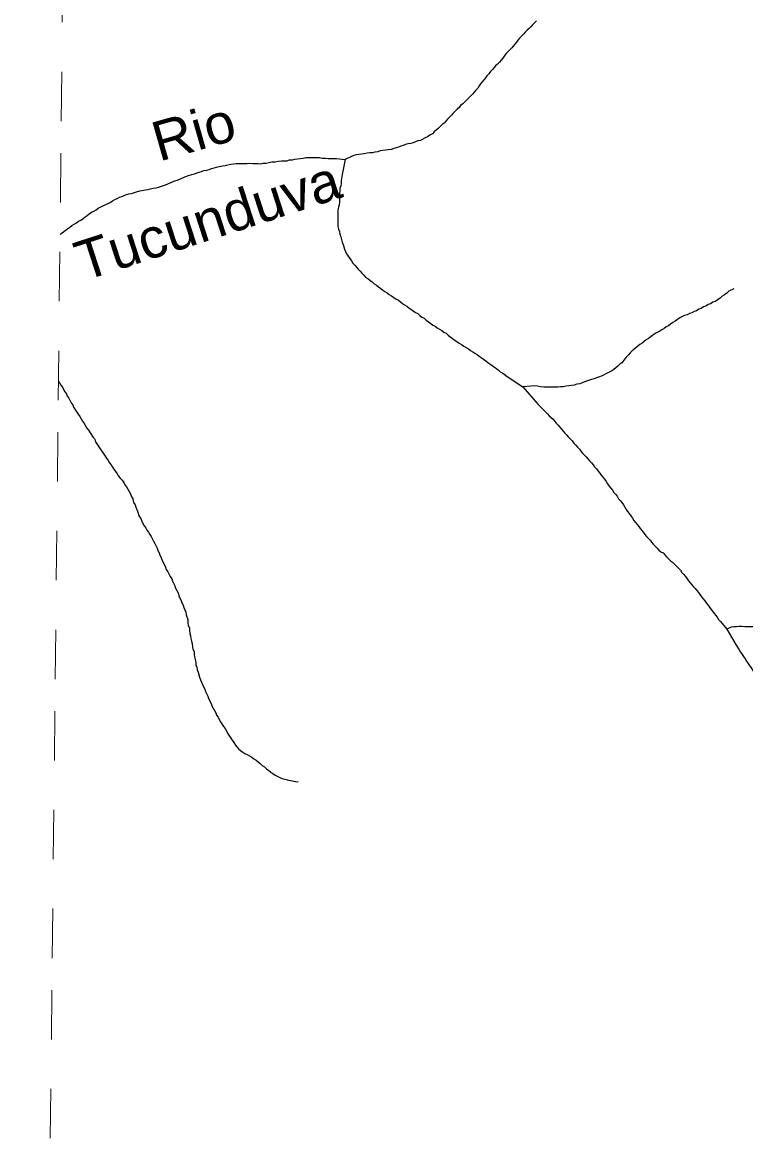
# Model space of a CAD drawing. Extents: x 652.3 to 678, y 7316.9 to 7344.9.
# Drawn here: x 652.343 to 653.807, y 7327.609 to 7329.87 of the extents above; entities that cross this region are included whole.
import ezdxf
from ezdxf.enums import TextEntityAlignment as Align

# ---------------------------------------------------------------- set-up
doc = ezdxf.new("R2010")
doc.units = 0
doc.header["$LTSCALE"] = 0.032
doc.linetypes.add('SHORT_DASHED', pattern=[2.7, 1.5, -1.2])
doc.layers.add('53', color=7, linetype='SHORT_DASHED', lineweight=13)
doc.layers.add('7', color=7, linetype='Continuous', lineweight=25)
doc.layers.add('61', color=7, linetype='Continuous')

msp = doc.modelspace()

# ---------------------------------------------------------------- linework, layer by layer
at = {"layer": '53'}
msp.add_lwpolyline([(652.343, 7322.3251), (652.3491, 7322.8901), (652.3551, 7323.4551), (652.3612, 7324.0202), (652.3672, 7324.5852), (652.3733, 7325.1502), (652.3794, 7325.7152), (652.3854, 7326.2802), (652.3915, 7326.8453), (652.3975, 7327.4103), (652.4036, 7327.9753), (652.4096, 7328.5403), (652.4157, 7329.1053), (652.4217, 7329.6703), (652.4278, 7330.2354), (652.4338, 7330.8004), (652.4399, 7331.3654), (652.4459, 7331.9304), (652.452, 7332.4954), (652.458, 7333.0604)], dxfattribs=at)
at = {"layer": '7'}
for points in [[(653.3838, 7329.8732), (653.3799, 7329.8692), (653.3759, 7329.8652), (653.3727, 7329.8613), (653.3687, 7329.8581), (653.3647, 7329.8541), (653.3608, 7329.8501), (653.3576, 7329.8461), (653.3536, 7329.8422), (653.3496, 7329.8382), (653.3464, 7329.8342), (653.3433, 7329.8302), (653.3401, 7329.8262), (653.3369, 7329.8223), (653.3337, 7329.8183), (653.3297, 7329.8143), (653.3258, 7329.8103), (653.3218, 7329.8064), (653.3186, 7329.8016), (653.3154, 7329.7976), (653.3122, 7329.7936), (653.309, 7329.7896), (653.3051, 7329.7857), (653.3011, 7329.7825), (653.2979, 7329.7785), (653.2947, 7329.7745)], [(653.2947, 7329.7745), (653.2907, 7329.7706), (653.2876, 7329.7658), (653.2836, 7329.7618), (653.2804, 7329.7578), (653.2772, 7329.7538), (653.274, 7329.7499), (653.2708, 7329.7459), (653.2677, 7329.7419), (653.2653, 7329.7371), (653.2613, 7329.7332), (653.2581, 7329.7292), (653.2549, 7329.7252), (653.251, 7329.7212), (653.247, 7329.7172), (653.243, 7329.7133), (653.239, 7329.7093), (653.235, 7329.7053), (653.2303, 7329.7021), (653.2271, 7329.6981), (653.2231, 7329.6942), (653.2191, 7329.6902), (653.2152, 7329.6862), (653.212, 7329.6822), (653.208, 7329.6783), (653.204, 7329.6743), (653.2, 7329.6703), (653.1968, 7329.6663), (653.1929, 7329.6631), (653.1889, 7329.6592), (653.1849, 7329.6552), (653.1809, 7329.652), (653.177, 7329.6488), (653.173, 7329.6448), (653.1682, 7329.6416), (653.1634, 7329.6385), (653.1587, 7329.6361), (653.1539, 7329.6337), (653.1491, 7329.6313), (653.1435, 7329.6305), (653.1388, 7329.6281), (653.134, 7329.6265), (653.1292, 7329.6249), (653.1236, 7329.6241), (653.1189, 7329.6226), (653.1141, 7329.621), (653.1093, 7329.6194), (653.1045, 7329.6178), (653.0998, 7329.6162), (653.095, 7329.6146), (653.0894, 7329.613), (653.0839, 7329.6122), (653.0783, 7329.6114), (653.0727, 7329.6106), (653.0672, 7329.6098), (653.0624, 7329.6082), (653.0568, 7329.6074), (653.052, 7329.6058), (653.0465, 7329.6058), (653.0409, 7329.605), (653.0353, 7329.6043), (653.0298, 7329.6035), (653.0242, 7329.6027), (653.0186, 7329.6019), (653.0138, 7329.6003), (653.0091, 7329.5987), (652.9963, 7329.5923)], [(652.4193, 7329.4406), (652.4218, 7329.4427), (652.4266, 7329.4459), (652.4306, 7329.4491), (652.4346, 7329.4523), (652.4394, 7329.4555), (652.4433, 7329.4586), (652.4481, 7329.4618), (652.4529, 7329.4642), (652.4569, 7329.4674), (652.4616, 7329.4698), (652.4664, 7329.473), (652.4704, 7329.4761), (652.4744, 7329.4793), (652.4783, 7329.4825), (652.4831, 7329.4857), (652.4879, 7329.4881), (652.4927, 7329.4905), (652.4966, 7329.4937), (652.5062, 7329.4984), (652.511, 7329.5008), (652.5205, 7329.5056), (652.5253, 7329.5088), (652.5301, 7329.5112), (652.5348, 7329.5135), (652.5396, 7329.5159), (652.5444, 7329.5175), (652.5492, 7329.5199), (652.5539, 7329.5215), (652.5587, 7329.5231), (652.5643, 7329.5239), (652.5738, 7329.5271), (652.581, 7329.5287), (652.5921, 7329.531), (652.5977, 7329.5318), (652.6025, 7329.5334), (652.608, 7329.5342), (652.6136, 7329.535), (652.6184, 7329.5366), (652.6327, 7329.5414), (652.6375, 7329.543), (652.6423, 7329.5454), (652.647, 7329.547), (652.6518, 7329.5493), (652.6566, 7329.5509), (652.6621, 7329.5525), (652.6717, 7329.5573), (652.6812, 7329.5605), (652.686, 7329.5621), (652.6916, 7329.5637), (652.7011, 7329.5669), (652.7059, 7329.5684), (652.7107, 7329.57), (652.7163, 7329.5708), (652.721, 7329.5724), (652.7258, 7329.574), (652.7314, 7329.5756), (652.7361, 7329.5772), (652.7417, 7329.578), (652.7481, 7329.5796), (652.7537, 7329.5804), (652.7592, 7329.582), (652.7648, 7329.5828), (652.7704, 7329.5836), (652.7759, 7329.5844), (652.7982, 7329.5844), (652.8038, 7329.5852), (652.8093, 7329.5844), (652.8205, 7329.5844), (652.8261, 7329.5836), (652.8308, 7329.5852), (652.8364, 7329.5852), (652.8428, 7329.5867), (652.8483, 7329.5875), (652.8547, 7329.5875), (652.8611, 7329.5891), (652.8674, 7329.5899), (652.8786, 7329.5899), (652.8841, 7329.5915), (652.8897, 7329.5915), (652.8945, 7329.5931), (652.9001, 7329.5939), (652.9056, 7329.5947), (652.9112, 7329.5955), (652.9168, 7329.5963), (652.9446, 7329.5963), (652.9502, 7329.5955), (652.9566, 7329.5955), (652.9621, 7329.5947), (652.9788, 7329.5947), (652.9963, 7329.5923)], [(652.9963, 7329.5923), (652.9963, 7329.5923), (652.9907, 7329.5624)], [(652.9907, 7329.5624), (652.9884, 7329.5501), (652.9884, 7329.5446), (652.9876, 7329.539), (652.986, 7329.5342), (652.986, 7329.5287), (652.9852, 7329.5231), (652.9852, 7329.5175), (652.9852, 7329.512), (652.9852, 7329.5064), (652.9844, 7329.5008), (652.9828, 7329.496), (652.982, 7329.4905), (652.982, 7329.4849), (652.982, 7329.4793), (652.982, 7329.4738), (652.982, 7329.4682), (652.982, 7329.4626), (652.982, 7329.457), (652.9828, 7329.4515), (652.9852, 7329.4467), (652.986, 7329.4411), (652.9876, 7329.4356), (652.9892, 7329.4308), (652.9908, 7329.4252), (652.9924, 7329.4204), (652.9939, 7329.4157), (652.9955, 7329.4109), (652.9971, 7329.4061), (652.9995, 7329.4014), (653.0027, 7329.3966), (653.0059, 7329.3918), (653.0091, 7329.387), (653.0122, 7329.3823), (653.0162, 7329.3783)], [(653.0162, 7329.3783), (653.0194, 7329.3743), (653.0226, 7329.3703), (653.0266, 7329.3663), (653.0306, 7329.3624), (653.0345, 7329.3584), (653.0377, 7329.3544), (653.0425, 7329.3512), (653.0465, 7329.348), (653.0512, 7329.3449), (653.0552, 7329.3409), (653.06, 7329.3377), (653.064, 7329.3345), (653.0687, 7329.3313), (653.0727, 7329.3281), (653.0767, 7329.325), (653.0815, 7329.3226), (653.0855, 7329.3194), (653.0902, 7329.3162), (653.095, 7329.313), (653.0998, 7329.3098), (653.1045, 7329.3075), (653.1085, 7329.3043), (653.1125, 7329.3011), (653.1165, 7329.2979), (653.1213, 7329.2955), (653.1252, 7329.2923), (653.1292, 7329.2892), (653.134, 7329.286), (653.1388, 7329.2828), (653.1435, 7329.2804), (653.1475, 7329.2764), (653.1515, 7329.2732), (653.1563, 7329.2709), (653.1602, 7329.2669), (653.165, 7329.2637), (653.1698, 7329.2605), (653.1738, 7329.2573), (653.1785, 7329.2549), (653.1825, 7329.2518), (653.1873, 7329.2486), (653.1921, 7329.2462), (653.1961, 7329.243), (653.2008, 7329.2406), (653.2048, 7329.2366), (653.2088, 7329.2335), (653.2136, 7329.2303), (653.2175, 7329.2271), (653.2223, 7329.2239), (653.2271, 7329.2207), (653.2319, 7329.2175), (653.2366, 7329.2144), (653.2414, 7329.212), (653.2462, 7329.2088), (653.2502, 7329.2056), (653.2549, 7329.2032), (653.2589, 7329.2), (653.2637, 7329.1977), (653.2677, 7329.1945), (653.2716, 7329.1913), (653.2764, 7329.1881), (653.2812, 7329.1849), (653.2852, 7329.1817), (653.2891, 7329.1786), (653.2939, 7329.1754), (653.2987, 7329.1722), (653.3027, 7329.169), (653.3067, 7329.1658), (653.3106, 7329.1626), (653.3154, 7329.1595), (653.3202, 7329.1563), (653.3206, 7329.156)], [(653.7836, 7329.3307), (653.7833, 7329.3305), (653.7729, 7329.3258), (653.7689, 7329.3218), (653.7642, 7329.3186), (653.7594, 7329.3154), (653.7554, 7329.3114), (653.7506, 7329.3083), (653.7459, 7329.3051), (653.7411, 7329.3035), (653.7363, 7329.3003), (653.7316, 7329.2987), (653.7268, 7329.2955), (653.722, 7329.2939), (653.7172, 7329.2908), (653.7125, 7329.2892), (653.7077, 7329.286), (653.7029, 7329.2844), (653.6981, 7329.282), (653.6934, 7329.2804), (653.6886, 7329.278), (653.6838, 7329.2764), (653.6743, 7329.2717), (653.6695, 7329.2685), (653.6647, 7329.2653), (653.6599, 7329.2621), (653.6552, 7329.2589), (653.6512, 7329.2557), (653.6464, 7329.2534), (653.6424, 7329.2502), (653.6377, 7329.2478), (653.6337, 7329.2446), (653.6241, 7329.2398), (653.6194, 7329.2366), (653.6154, 7329.2335), (653.6106, 7329.2303), (653.6058, 7329.2271), (653.6019, 7329.2239), (653.5979, 7329.2207), (653.5931, 7329.2175), (653.5891, 7329.2144), (653.5851, 7329.2112), (653.5812, 7329.208), (653.5772, 7329.2048), (653.5732, 7329.2008), (653.57, 7329.1969), (653.566, 7329.1929), (653.5629, 7329.1889), (653.5565, 7329.1809), (653.5525, 7329.1778), (653.5485, 7329.1738), (653.5446, 7329.1706), (653.5406, 7329.1674), (653.5366, 7329.1642), (653.5271, 7329.1595), (653.5167, 7329.1547), (653.5096, 7329.1515), (653.5, 7329.1483), (653.4952, 7329.1467), (653.4809, 7329.142), (653.4761, 7329.1404), (653.4714, 7329.138), (653.4658, 7329.1372), (653.4602, 7329.1356), (653.4491, 7329.134), (653.4435, 7329.1332), (653.4379, 7329.1324), (653.4324, 7329.1324), (653.4268, 7329.1316), (653.399, 7329.1316), (653.3918, 7329.1324), (653.3862, 7329.1332), (653.3807, 7329.134), (653.356, 7329.1324)], [(653.3206, 7329.156), (653.356, 7329.1324), (653.356, 7329.1324)], [(652.4161, 7329.1426), (652.4179, 7329.1404), (652.4211, 7329.1356), (652.4242, 7329.1316), (652.4266, 7329.1268), (652.429, 7329.1221), (652.4322, 7329.1181), (652.4338, 7329.1133), (652.437, 7329.1093), (652.4417, 7329.0998), (652.4449, 7329.0958), (652.4465, 7329.091), (652.4561, 7329.0767), (652.4592, 7329.0719), (652.4624, 7329.0672), (652.4648, 7329.0624), (652.468, 7329.0576), (652.4712, 7329.0528), (652.4736, 7329.0481), (652.4768, 7329.0441), (652.4863, 7329.0298), (652.4895, 7329.0258), (652.4911, 7329.021), (652.5006, 7329.0067), (652.5038, 7329.0019), (652.5134, 7328.9876), (652.5165, 7328.9828), (652.5197, 7328.978), (652.5229, 7328.9741), (652.5253, 7328.9693), (652.5285, 7328.9653), (652.5348, 7328.9558), (652.538, 7328.951), (652.5412, 7328.947), (652.5452, 7328.943), (652.5484, 7328.9383), (652.5508, 7328.9335), (652.5539, 7328.9295), (652.5563, 7328.9247), (652.5595, 7328.92), (652.5619, 7328.9152), (652.5635, 7328.9104), (652.5667, 7328.9056), (652.5683, 7328.8977), (652.5714, 7328.8929), (652.573, 7328.8881), (652.5762, 7328.8802), (652.5794, 7328.8698), (652.5826, 7328.8651), (652.585, 7328.8603), (652.5866, 7328.8555), (652.5897, 7328.8507), (652.5929, 7328.8468), (652.5953, 7328.842), (652.5985, 7328.838), (652.6009, 7328.8332)], [(653.356, 7329.1324), (653.387, 7329.0966), (653.3942, 7329.0894), (653.3982, 7329.0855), (653.4021, 7329.0815), (653.4061, 7329.0775), (653.4093, 7329.0735), (653.4133, 7329.0703), (653.4173, 7329.0664), (653.4204, 7329.0624), (653.4236, 7329.0584), (653.4276, 7329.0544), (653.4308, 7329.0505), (653.4348, 7329.0465), (653.4379, 7329.0425), (653.4411, 7329.0385), (653.4451, 7329.0345), (653.4483, 7329.0306), (653.4523, 7329.0266), (653.4562, 7329.0226), (653.4594, 7329.0178), (653.4634, 7329.0139), (653.4666, 7329.0099), (653.4706, 7329.0059)], [(653.4706, 7329.0059), (653.4737, 7329.0019), (653.4769, 7328.9979), (653.4809, 7328.994), (653.4841, 7328.99), (653.4881, 7328.986), (653.4913, 7328.982), (653.4952, 7328.978), (653.4984, 7328.9741), (653.5016, 7328.9701), (653.5056, 7328.9661), (653.5088, 7328.9613), (653.5119, 7328.9574), (653.5151, 7328.9534), (653.5183, 7328.9494), (653.5215, 7328.9454), (653.5247, 7328.9406), (653.5279, 7328.9359), (653.531, 7328.9311), (653.5342, 7328.9271), (653.5374, 7328.9231), (653.5406, 7328.9184), (653.5438, 7328.9144), (653.547, 7328.9104), (653.5501, 7328.9056), (653.5533, 7328.9017), (653.5565, 7328.8977), (653.5597, 7328.8929), (653.5629, 7328.8881), (653.5653, 7328.8834), (653.5684, 7328.8794), (653.5716, 7328.8754), (653.5748, 7328.8706), (653.578, 7328.8659), (653.5812, 7328.8611), (653.5843, 7328.8571), (653.5875, 7328.8531), (653.5907, 7328.8491), (653.5939, 7328.8452), (653.5971, 7328.8412), (653.6003, 7328.8372), (653.6034, 7328.8332), (653.6066, 7328.8293), (653.6098, 7328.8253), (653.6138, 7328.8213), (653.617, 7328.8173), (653.6202, 7328.8133), (653.6241, 7328.8094), (653.6281, 7328.8054), (653.6313, 7328.8014), (653.6353, 7328.7982), (653.64, 7328.7958), (653.644, 7328.7919), (653.6472, 7328.7879), (653.6512, 7328.7839), (653.6552, 7328.7799), (653.6591, 7328.7767), (653.6631, 7328.7728), (653.6671, 7328.7688), (653.6711, 7328.7648), (653.6751, 7328.7608), (653.6782, 7328.756), (653.6822, 7328.7521), (653.6854, 7328.7481), (653.6886, 7328.7433), (653.6918, 7328.7393), (653.695, 7328.7354), (653.6981, 7328.7314), (653.7013, 7328.7274), (653.7053, 7328.7234), (653.7085, 7328.7194), (653.7117, 7328.7155), (653.7148, 7328.7115), (653.718, 7328.7067), (653.7212, 7328.7027), (653.7244, 7328.6988), (653.7276, 7328.6948), (653.7308, 7328.6908), (653.7339, 7328.686), (653.7371, 7328.682), (653.7403, 7328.6781), (653.7435, 7328.6733), (653.7467, 7328.6693), (653.7499, 7328.6653), (653.7522, 7328.6606), (653.7562, 7328.6566), (653.7692, 7328.6412)], [(652.6009, 7328.8332), (652.6041, 7328.8293), (652.6088, 7328.8197), (652.6112, 7328.8149), (652.616, 7328.8054), (652.6176, 7328.8006), (652.62, 7328.7958), (652.6216, 7328.7911), (652.624, 7328.7863), (652.6255, 7328.7815), (652.6279, 7328.7767), (652.6327, 7328.7672), (652.6343, 7328.7624), (652.6375, 7328.7576), (652.6423, 7328.7481), (652.6454, 7328.7433), (652.647, 7328.7385), (652.6518, 7328.729), (652.6534, 7328.7242), (652.6558, 7328.7194), (652.6582, 7328.7147), (652.6598, 7328.7091), (652.6621, 7328.7043), (652.6645, 7328.6996), (652.6661, 7328.6948), (652.6685, 7328.69), (652.6701, 7328.6852), (652.6717, 7328.6805), (652.6741, 7328.6757), (652.6749, 7328.6701), (652.6781, 7328.6606), (652.6781, 7328.6542), (652.6789, 7328.6486), (652.6812, 7328.6439), (652.6812, 7328.6383), (652.682, 7328.6327), (652.6836, 7328.6279), (652.6844, 7328.6224), (652.6852, 7328.6168), (652.6868, 7328.612), (652.6876, 7328.6065), (652.6884, 7328.6009), (652.6908, 7328.5961), (652.6908, 7328.5905), (652.6916, 7328.585), (652.6932, 7328.5802), (652.694, 7328.5746), (652.694, 7328.5691), (652.6964, 7328.5643), (652.6972, 7328.5587), (652.6987, 7328.5539), (652.7019, 7328.5444), (652.7035, 7328.5388), (652.7059, 7328.5341), (652.7075, 7328.5293), (652.7099, 7328.5245), (652.7123, 7328.5197), (652.7139, 7328.515), (652.7186, 7328.5054), (652.7202, 7328.5006), (652.725, 7328.4911), (652.7266, 7328.4863), (652.729, 7328.4815), (652.7322, 7328.4768), (652.7346, 7328.472), (652.7361, 7328.4672), (652.7393, 7328.4632), (652.7417, 7328.4585), (652.7441, 7328.4537), (652.7505, 7328.4441), (652.7537, 7328.4402), (652.756, 7328.4354), (652.7584, 7328.4306), (652.768, 7328.4163), (652.7712, 7328.4115), (652.7743, 7328.4067), (652.7807, 7328.3988), (652.7847, 7328.3956), (652.7895, 7328.3924), (652.7934, 7328.3892), (652.7982, 7328.3876), (652.803, 7328.3845), (652.8078, 7328.3821), (652.8117, 7328.3789), (652.8165, 7328.3757), (652.8205, 7328.3725), (652.8245, 7328.3693), (652.8284, 7328.3654), (652.8332, 7328.3622), (652.8372, 7328.3582), (652.842, 7328.355), (652.846, 7328.3518), (652.8499, 7328.3487), (652.8547, 7328.3455), (652.8643, 7328.3407), (652.869, 7328.3391), (652.8746, 7328.3375), (652.8794, 7328.3359), (652.8961, 7328.3327), (652.9008, 7328.3318), (652.9016, 7328.3317)], [(653.8223, 7328.6462), (653.8056, 7328.6462), (653.8, 7328.647), (653.7944, 7328.647), (653.7888, 7328.6462), (653.7833, 7328.6462), (653.7777, 7328.6454), (653.7692, 7328.6412)], [(653.7692, 7328.6412), (653.788, 7328.6088), (653.7944, 7328.5993), (653.7968, 7328.5945), (653.8, 7328.5897), (653.8032, 7328.5858), (653.8063, 7328.581), (653.8087, 7328.5762), (653.8119, 7328.5722), (653.8151, 7328.5675), (653.8183, 7328.5627), (653.8215, 7328.5579), (653.8246, 7328.5531), (653.8278, 7328.5484), (653.831, 7328.5436)]]:
    msp.add_lwpolyline(points, dxfattribs=at)

# ---------------------------------------------------------------- texts
at = {"layer": '61', "width": 1.05}
for s, rotation, p in [('Rio', 15.961, (652.7007, 7329.6111)), ('Tucunduva', 17.974, (652.7303, 7329.4314))]:
    msp.add_text(s, height=0.08, rotation=rotation, dxfattribs=at).set_placement(p, align=Align.CENTER)

doc.saveas('drawing.dxf')
